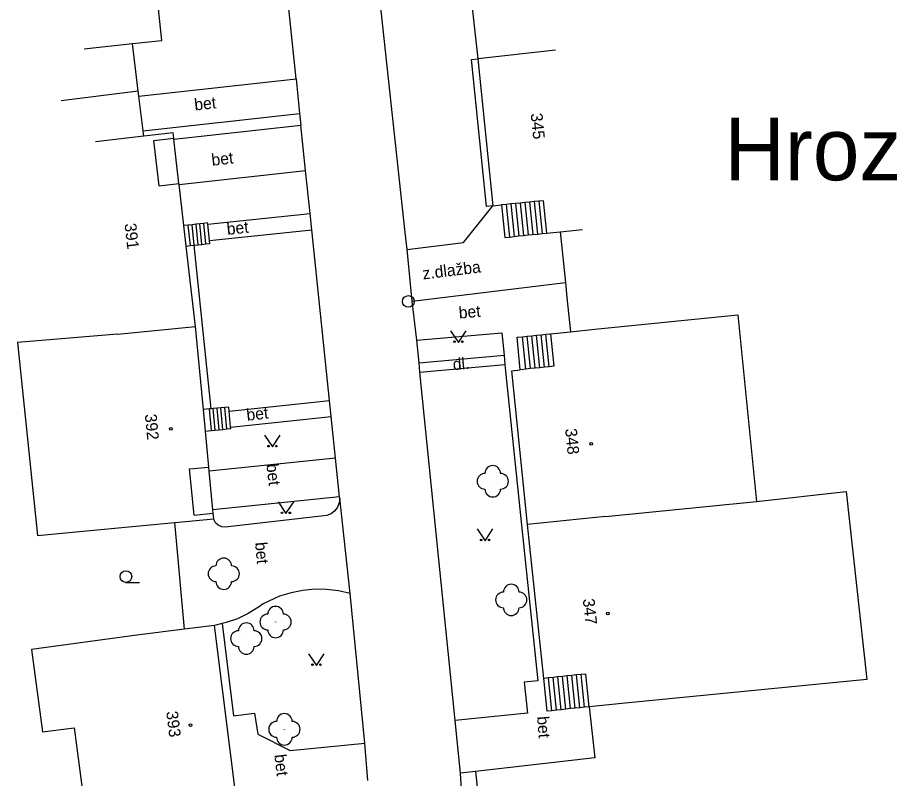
# Model space of a CAD drawing. Extents: x -544674 to -541478, y -1199076 to -1195527.
# Drawn here: x -542502.1 to -542446, y -1198515.8 to -1198467.2 of the extents above; entities that cross this region are included whole.
import ezdxf

# ---------------------------------------------------------------- set-up
doc = ezdxf.new("R2010")
doc.units = 0
for name, color, linetype in [('BUDOVY_MĚŘ', 7, 'Continuous'), ('BUDOVY_NEMĚŘ', 7, 'Continuous'), ('MAP_ZN_BP', 7, 'Continuous'), ('NÁZVY_SÍDEL_JEDNOTKY', 7, 'Continuous'), ('POMOC_POPIS', 7, 'Continuous'), ('ROZHRANÍ_PLOCH', 7, 'Continuous'), ('ZELEŇ', 7, 'Continuous'), ('ZN_BUDOV', 7, 'Continuous'), ('ZN_DOPLŇKOVÉ', 7, 'Continuous'), ('ZN_KULTUR', 7, 'Continuous'), ('Č_POPIS_ORIENT', 7, 'Continuous')]:
    doc.layers.add(name, color=color, linetype=linetype)

msp = doc.modelspace()

# ---------------------------------------------------------------- linework, layer by layer
at = {"layer": 'BUDOVY_MĚŘ'}
for points in [[(-542473.79, -1198460.06), (-542472.71, -1198469.85)], [(-542494.76, -1198468.88), (-542492.88, -1198468.68), (-542493.34, -1198464.41)], [(-542497.85, -1198469.21), (-542494.76, -1198468.88)], [(-542467.74, -1198469.3), (-542472.71, -1198469.85)], [(-542472.71, -1198469.85), (-542471.74, -1198479.24)], [(-542494.04, -1198474.8), (-542497.13, -1198475.15)], [(-542492.12, -1198474.93), (-542492.16, -1198474.58), (-542494.04, -1198474.8)], [(-542492.11, -1198474.99), (-542492.12, -1198474.93)], [(-542491.79, -1198477.81), (-542492.11, -1198474.99)], [(-542491.78, -1198477.88), (-542491.79, -1198477.81)], [(-542491.48, -1198480.5), (-542491.78, -1198477.88)], [(-542471.74, -1198479.24), (-542471.2, -1198479.18)], [(-542471.2, -1198479.18), (-542470.98, -1198481.26), (-542470.68, -1198481.23)], [(-542491.33, -1198481.81), (-542491.48, -1198480.5)], [(-542469.79, -1198481.13), (-542469.49, -1198481.1)], [(-542469.49, -1198481.1), (-542469.19, -1198481.07)], [(-542469.19, -1198481.07), (-542468.89, -1198481.04)], [(-542468.89, -1198481.04), (-542468.59, -1198481.01)], [(-542468.59, -1198481.01), (-542468.29, -1198480.98)], [(-542468.29, -1198480.98), (-542467.44, -1198480.89)], [(-542467.44, -1198480.89), (-542466.01, -1198480.75)], [(-542470.68, -1198481.23), (-542470.38, -1198481.2)], [(-542470.38, -1198481.2), (-542470.08, -1198481.16)], [(-542470.08, -1198481.16), (-542469.79, -1198481.13)], [(-542490.74, -1198486.94), (-542491.33, -1198481.81)], [(-542495.72, -1198487.42), (-542490.74, -1198486.94)], [(-542490.23, -1198492.24), (-542490.74, -1198486.94)], [(-542466.79, -1198487.28), (-542465.23, -1198487.12)], [(-542469.99, -1198489.7), (-542470.2, -1198487.63), (-542469.85, -1198487.59)], [(-542469.85, -1198487.59), (-542469.55, -1198487.56)], [(-542469.55, -1198487.56), (-542469.25, -1198487.53)], [(-542469.25, -1198487.53), (-542468.95, -1198487.5)], [(-542468.95, -1198487.5), (-542468.65, -1198487.47)], [(-542468.65, -1198487.47), (-542468.36, -1198487.44)], [(-542468.36, -1198487.44), (-542468.06, -1198487.41)], [(-542468.06, -1198487.41), (-542467.84, -1198489.48), (-542468.14, -1198489.51)], [(-542468.06, -1198487.41), (-542466.79, -1198487.28)], [(-542468.14, -1198489.51), (-542468.44, -1198489.54)], [(-542469.52, -1198499.58), (-542470.53, -1198489.76), (-542469.99, -1198489.7)], [(-542469.63, -1198489.66), (-542469.99, -1198489.7)], [(-542469.34, -1198489.63), (-542469.63, -1198489.66)], [(-542469.04, -1198489.6), (-542469.34, -1198489.63)], [(-542468.74, -1198489.57), (-542469.04, -1198489.6)], [(-542468.44, -1198489.54), (-542468.74, -1198489.57)], [(-542490.1, -1198493.62), (-542490.23, -1198492.24)], [(-542489.88, -1198495.91), (-542490.1, -1198493.62)], [(-542491.11, -1198496.02), (-542489.88, -1198495.91)], [(-542490.83, -1198498.98), (-542491.11, -1198496.02)], [(-542489.86, -1198496.17), (-542489.88, -1198495.91)], [(-542489.62, -1198498.65), (-542489.86, -1198496.17)], [(-542490.83, -1198498.98), (-542489.6, -1198498.86)], [(-542489.6, -1198498.86), (-542489.62, -1198498.65)], [(-542489.57, -1198499.21), (-542489.6, -1198498.86)], [(-542494.55, -1198499.69), (-542492.06, -1198499.45)], [(-542492.06, -1198499.45), (-542489.57, -1198499.21)], [(-542464.55, -1198499.07), (-542469.52, -1198499.58)], [(-542468.49, -1198509.4), (-542469.52, -1198499.58)], [(-542491.44, -1198506.26), (-542494.48, -1198506.64)], [(-542489.52, -1198506.02), (-542491.44, -1198506.26)], [(-542488.04, -1198517.88), (-542489.52, -1198506.02)], [(-542465.59, -1198511.21), (-542465.8, -1198509.12), (-542466.1, -1198509.15)], [(-542468.19, -1198509.37), (-542468.49, -1198509.4)], [(-542467.97, -1198511.46), (-542468.27, -1198511.49), (-542468.49, -1198509.4)], [(-542467.89, -1198509.34), (-542468.19, -1198509.37)], [(-542467.59, -1198509.3), (-542467.89, -1198509.34)], [(-542467.3, -1198509.27), (-542467.59, -1198509.3)], [(-542467, -1198509.24), (-542467.3, -1198509.27)], [(-542466.7, -1198509.21), (-542467, -1198509.24)], [(-542466.4, -1198509.18), (-542466.7, -1198509.21)], [(-542466.1, -1198509.15), (-542466.4, -1198509.18)], [(-542467.08, -1198511.36), (-542467.38, -1198511.4)], [(-542466.78, -1198511.33), (-542467.08, -1198511.36)], [(-542466.48, -1198511.3), (-542466.78, -1198511.33)], [(-542466.18, -1198511.27), (-542466.48, -1198511.3)], [(-542465.88, -1198511.24), (-542466.18, -1198511.27)], [(-542465.59, -1198511.21), (-542465.88, -1198511.24)], [(-542463.3, -1198510.97), (-542465.59, -1198511.21)], [(-542467.67, -1198511.43), (-542467.97, -1198511.46)], [(-542467.38, -1198511.4), (-542467.67, -1198511.43)]]:
    msp.add_lwpolyline(points, dxfattribs=at)
at = {"layer": 'BUDOVY_NEMĚŘ'}
for points in [[(-542465.23, -1198487.12), (-542456.1, -1198486.2), (-542454.9, -1198498.1)], [(-542495.72, -1198487.42), (-542502.1, -1198487.96), (-542500.82, -1198500.27), (-542494.55, -1198499.69)], [(-542454.9, -1198498.1), (-542449.17, -1198497.47), (-542447.85, -1198509.48), (-542463.3, -1198510.97)], [(-542464.55, -1198499.07), (-542454.9, -1198498.1)], [(-542494.48, -1198506.64), (-542501.21, -1198507.55), (-542500.5, -1198512.82), (-542498.49, -1198512.55), (-542497.58, -1198519.35), (-542493.48, -1198518.56)]]:
    msp.add_lwpolyline(points, dxfattribs=at)
at = {"layer": 'MAP_ZN_BP'}
for radius in [0.375, 0.0005]:
    msp.add_circle((-542477.14, -1198485.34), radius, dxfattribs=at)
at = {"layer": 'ROZHRANÍ_PLOCH'}
for points in [[(-542477.21, -1198482.02), (-542477.35, -1198480.95), (-542479.57, -1198460.28)], [(-542484.3, -1198471.13), (-542485.12, -1198463.37)], [(-542471.74, -1198479.24), (-542472.14, -1198479.28), (-542473.11, -1198469.89), (-542472.71, -1198469.85)], [(-542494.36, -1198472.24), (-542484.3, -1198471.13)], [(-542484.3, -1198471.13), (-542484.09, -1198473.34)], [(-542494.08, -1198474.45), (-542484.09, -1198473.34)], [(-542484.09, -1198473.34), (-542484.01, -1198474.09)], [(-542492.11, -1198474.99), (-542484.01, -1198474.09)], [(-542483.71, -1198476.99), (-542484.01, -1198474.09)], [(-542493.39, -1198475.07), (-542492.12, -1198474.93)], [(-542493.06, -1198477.96), (-542493.39, -1198475.07)], [(-542491.78, -1198477.88), (-542483.71, -1198476.99)], [(-542483.42, -1198479.73), (-542483.71, -1198476.99)], [(-542493.06, -1198477.96), (-542491.79, -1198477.81)], [(-542477.21, -1198482.02), (-542473.62, -1198481.58), (-542471.74, -1198479.24)], [(-542470.89, -1198479.15), (-542471.2, -1198479.18)], [(-542470.6, -1198479.12), (-542470.89, -1198479.15)], [(-542470.89, -1198479.15), (-542470.68, -1198481.23)], [(-542470.3, -1198479.09), (-542470.6, -1198479.12)], [(-542470.6, -1198479.12), (-542470.38, -1198481.2)], [(-542470, -1198479.06), (-542470.3, -1198479.09)], [(-542470.3, -1198479.09), (-542470.08, -1198481.16)], [(-542469.7, -1198479.03), (-542470, -1198479.06)], [(-542470, -1198479.06), (-542469.79, -1198481.13)], [(-542469.4, -1198479), (-542469.7, -1198479.03)], [(-542469.7, -1198479.03), (-542469.49, -1198481.1)], [(-542469.1, -1198478.97), (-542469.4, -1198479)], [(-542469.4, -1198479), (-542469.19, -1198481.07)], [(-542468.81, -1198478.94), (-542469.1, -1198478.97)], [(-542469.1, -1198478.97), (-542468.89, -1198481.04)], [(-542468.29, -1198480.98), (-542468.51, -1198478.91), (-542468.81, -1198478.94)], [(-542468.81, -1198478.94), (-542468.59, -1198481.01)], [(-542489.95, -1198480.41), (-542483.42, -1198479.73)], [(-542483.31, -1198480.77), (-542483.42, -1198479.73)], [(-542491.2, -1198480.47), (-542491.48, -1198480.5)], [(-542490.95, -1198480.45), (-542491.2, -1198480.47)], [(-542491.06, -1198481.78), (-542491.2, -1198480.47)], [(-542490.7, -1198480.42), (-542490.95, -1198480.45)], [(-542490.81, -1198481.75), (-542490.95, -1198480.45)], [(-542490.46, -1198480.39), (-542490.7, -1198480.42)], [(-542490.56, -1198481.73), (-542490.7, -1198480.42)], [(-542490.21, -1198480.36), (-542490.46, -1198480.39)], [(-542490.32, -1198481.7), (-542490.46, -1198480.39)], [(-542489.95, -1198480.41), (-542489.96, -1198480.33), (-542490.21, -1198480.36)], [(-542490.07, -1198481.67), (-542490.21, -1198480.36)], [(-542489.84, -1198481.45), (-542489.95, -1198480.41)], [(-542489.84, -1198481.45), (-542483.31, -1198480.77)], [(-542482.17, -1198491.67), (-542483.31, -1198480.77)], [(-542467.44, -1198480.89), (-542467.11, -1198484.13)], [(-542490.32, -1198481.7), (-542490.07, -1198481.67)], [(-542490.07, -1198481.67), (-542489.82, -1198481.64), (-542489.84, -1198481.45)], [(-542491.33, -1198481.81), (-542491.06, -1198481.78)], [(-542491.06, -1198481.78), (-542490.81, -1198481.75)], [(-542490.81, -1198481.75), (-542490.56, -1198481.73)], [(-542489.74, -1198492.19), (-542490.81, -1198481.75)], [(-542490.56, -1198481.73), (-542490.32, -1198481.7)], [(-542476.9, -1198485.33), (-542477.21, -1198482.02)], [(-542476.9, -1198485.33), (-542467.11, -1198484.13)], [(-542467.11, -1198484.13), (-542467.01, -1198485.09), (-542466.79, -1198487.28)], [(-542476.6, -1198487.82), (-542476.9, -1198485.33)], [(-542476.6, -1198487.82), (-542471.16, -1198487.34), (-542471.03, -1198488.77)], [(-542476.46, -1198489.25), (-542476.6, -1198487.82)], [(-542476.46, -1198489.25), (-542471.03, -1198488.77)], [(-542471.03, -1198488.77), (-542470.97, -1198489.37)], [(-542476.4, -1198489.85), (-542476.46, -1198489.25)], [(-542476.4, -1198489.85), (-542470.97, -1198489.37)], [(-542470.97, -1198489.37), (-542470.93, -1198489.8), (-542469.92, -1198499.62), (-542468.88, -1198509.55), (-542469.74, -1198509.64), (-542469.54, -1198511.62), (-542474.15, -1198512.08)], [(-542474.15, -1198512.08), (-542476.4, -1198489.85)], [(-542488.58, -1198492.35), (-542482.17, -1198491.67)], [(-542482.06, -1198492.68), (-542482.17, -1198491.67)], [(-542488.49, -1198493.36), (-542482.06, -1198492.68)], [(-542481.79, -1198495.34), (-542482.06, -1198492.68)], [(-542481.79, -1198495.34), (-542489.86, -1198496.17)], [(-542481.53, -1198497.82), (-542481.79, -1198495.34)], [(-542481.53, -1198497.82), (-542489.62, -1198498.65)], [(-542481.52, -1198497.89), (-542481.55, -1198498.19), (-542481.66, -1198498.47), (-542481.83, -1198498.71), (-542482.07, -1198498.89), (-542482.34, -1198499), (-542488.83, -1198499.74), (-542489.06, -1198499.72), (-542489.28, -1198499.63), (-542489.45, -1198499.47), (-542489.56, -1198499.26), (-542489.57, -1198499.21)], [(-542481.52, -1198497.89), (-542481.53, -1198497.82)], [(-542480.86, -1198503.98), (-542481.52, -1198497.89)], [(-542480.86, -1198503.98), (-542481.6, -1198503.81), (-542482.36, -1198503.72), (-542483.12, -1198503.71), (-542483.88, -1198503.78), (-542484.63, -1198503.93), (-542485.36, -1198504.15), (-542486.06, -1198504.46), (-542486.41, -1198504.64), (-542486.71, -1198504.86), (-542487.37, -1198505.26), (-542488.06, -1198505.59), (-542488.78, -1198505.84), (-542489.03, -1198505.9)], [(-542479.91, -1198513.53), (-542480.86, -1198503.98)], [(-542489.03, -1198505.9), (-542489.52, -1198506.02)], [(-542489.03, -1198505.9), (-542488.3, -1198511.79), (-542486.96, -1198511.62), (-542486.76, -1198512.95), (-542484.69, -1198514), (-542479.91, -1198513.53)], [(-542465.59, -1198511.21), (-542465.24, -1198514.46), (-542472.86, -1198515.34)], [(-542473.81, -1198515.45), (-542474.15, -1198512.08)], [(-542479.73, -1198515.91), (-542479.91, -1198513.53)], [(-542472.86, -1198515.34), (-542473.81, -1198515.45)], [(-542472.62, -1198534.91), (-542473.81, -1198515.45)]]:
    msp.add_lwpolyline(points, dxfattribs=at)
at = {"layer": 'ZELEŇ'}
for centre in [(-542471.75, -1198496.82), (-542488.93, -1198502.72), (-542470.57, -1198504.39), (-542485.62, -1198505.8), (-542487.49, -1198506.86), (-542485.06, -1198512.65)]:
    msp.add_circle(centre, 0.0005, dxfattribs=at)
for centre, start, end in [((-542471.75, -1198496.32), 0, 180), ((-542472.25, -1198496.82), 90, 270), ((-542471.25, -1198496.82), 270, 90), ((-542471.75, -1198497.32), 180, 360), ((-542488.93, -1198502.22), 0, 180), ((-542489.43, -1198502.72), 90, 270), ((-542488.43, -1198502.72), 270, 90), ((-542488.93, -1198503.22), 180, 360), ((-542470.57, -1198503.89), 0, 180), ((-542471.07, -1198504.39), 90, 270), ((-542470.07, -1198504.39), 270, 90), ((-542485.62, -1198505.3), 0, 180), ((-542470.57, -1198504.89), 180, 360), ((-542486.12, -1198505.8), 90, 270), ((-542485.12, -1198505.8), 270, 90), ((-542487.49, -1198506.36), 0, 180), ((-542485.62, -1198506.3), 180, 360), ((-542487.99, -1198506.86), 90, 270), ((-542486.99, -1198506.86), 270, 90), ((-542487.49, -1198507.36), 180, 360), ((-542485.06, -1198512.15), 0, 180), ((-542485.56, -1198512.65), 90, 270), ((-542484.56, -1198512.65), 270, 90), ((-542485.06, -1198513.15), 180, 360)]:
    msp.add_arc(centre, 0.5, start, end, dxfattribs=at)
at = {"layer": 'ZN_BUDOV'}
for centre in [(-542492.31, -1198493.47), (-542465.46, -1198494.43), (-542464.4, -1198505.26), (-542491.05, -1198512.39)]:
    msp.add_circle(centre, 0.0875, dxfattribs=at)
at = {"layer": 'ZN_DOPLŇKOVÉ'}
for points in [[(-542494.4, -1198471.92), (-542494.76, -1198468.88)], [(-542494.4, -1198471.92), (-542499.31, -1198472.53)], [(-542494.36, -1198472.24), (-542494.4, -1198471.92)], [(-542494.08, -1198474.45), (-542494.36, -1198472.24)], [(-542494.04, -1198474.8), (-542494.08, -1198474.45)], [(-542469.63, -1198489.66), (-542469.85, -1198487.59)], [(-542469.34, -1198489.63), (-542469.55, -1198487.56)], [(-542469.04, -1198489.6), (-542469.25, -1198487.53)], [(-542468.74, -1198489.57), (-542468.95, -1198487.5)], [(-542468.44, -1198489.54), (-542468.65, -1198487.47)], [(-542468.14, -1198489.51), (-542468.36, -1198487.44)], [(-542489.85, -1198492.2), (-542490.23, -1198492.24)], [(-542489.74, -1198492.19), (-542489.85, -1198492.2)], [(-542489.72, -1198493.58), (-542489.85, -1198492.2)], [(-542489.61, -1198492.18), (-542489.74, -1198492.19)], [(-542489.36, -1198492.15), (-542489.61, -1198492.18)], [(-542489.48, -1198493.56), (-542489.61, -1198492.18)], [(-542489.11, -1198492.13), (-542489.36, -1198492.15)], [(-542489.23, -1198493.53), (-542489.36, -1198492.15)], [(-542488.86, -1198492.1), (-542489.11, -1198492.13)], [(-542488.98, -1198493.51), (-542489.11, -1198492.13)], [(-542488.58, -1198492.35), (-542488.61, -1198492.08), (-542488.86, -1198492.1)], [(-542488.73, -1198493.48), (-542488.86, -1198492.1)], [(-542488.49, -1198493.36), (-542488.58, -1198492.35)], [(-542488.73, -1198493.48), (-542488.48, -1198493.46), (-542488.49, -1198493.36)], [(-542490.1, -1198493.62), (-542489.72, -1198493.58)], [(-542489.72, -1198493.58), (-542489.48, -1198493.56)], [(-542489.48, -1198493.56), (-542489.23, -1198493.53)], [(-542489.23, -1198493.53), (-542488.98, -1198493.51)], [(-542488.98, -1198493.51), (-542488.73, -1198493.48)], [(-542491.44, -1198506.26), (-542492.06, -1198499.45)], [(-542467.97, -1198511.46), (-542468.19, -1198509.37)], [(-542467.67, -1198511.43), (-542467.89, -1198509.34)], [(-542467.38, -1198511.4), (-542467.59, -1198509.3)], [(-542467.08, -1198511.36), (-542467.3, -1198509.27)], [(-542466.78, -1198511.33), (-542467, -1198509.24)], [(-542466.48, -1198511.3), (-542466.7, -1198509.21)], [(-542466.18, -1198511.27), (-542466.4, -1198509.18)], [(-542465.88, -1198511.24), (-542466.1, -1198509.15)], [(-542472.86, -1198515.34), (-542472.04, -1198523.01)]]:
    msp.add_lwpolyline(points, dxfattribs=at)
at = {"layer": 'ZN_KULTUR'}
msp.add_line((-542495.18, -1198503.275), (-542494.305, -1198503.275), dxfattribs=at)
for points in [[(-542474.44, -1198487.21), (-542473.94, -1198487.96), (-542473.44, -1198487.21)], [(-542486.32, -1198493.88), (-542485.82, -1198494.63), (-542485.32, -1198493.88)], [(-542485.46, -1198498.13), (-542484.96, -1198498.88), (-542484.46, -1198498.13)], [(-542472.74, -1198499.86), (-542472.24, -1198500.61), (-542471.74, -1198499.86)], [(-542483.51, -1198507.83), (-542483.01, -1198508.58), (-542482.51, -1198507.83)]]:
    msp.add_lwpolyline(points, dxfattribs=at)
for centre, radius in [((-542474.19, -1198487.91), 0.05), ((-542473.69, -1198487.91), 0.05), ((-542486.07, -1198494.58), 0.05), ((-542485.57, -1198494.58), 0.05), ((-542485.21, -1198498.83), 0.05), ((-542484.71, -1198498.83), 0.05), ((-542472.49, -1198500.56), 0.05), ((-542471.99, -1198500.56), 0.05), ((-542495.18, -1198502.9), 0.375), ((-542483.26, -1198508.53), 0.05), ((-542482.76, -1198508.53), 0.05)]:
    msp.add_circle(centre, radius, dxfattribs=at)

# ---------------------------------------------------------------- texts
at = {"layer": 'NÁZVY_SÍDEL_JEDNOTKY'}
msp.add_text('Hroznová Lhota', height=4, dxfattribs=at).set_placement((-542456.95, -1198477.61))
at = {"layer": 'POMOC_POPIS'}
for s, rotation, p in [('bet', 6.32, (-542490.77, -1198473.16)), ('bet', 6.74, (-542489.67, -1198476.69)), ('bet', 6.32, (-542488.7, -1198481.1)), ('z.dlažba', 6.99, (-542476.19, -1198483.94)), ('bet', 5.04, (-542473.89, -1198486.44)), ('dl.', 5.04, (-542474.27, -1198489.73)), ('bet', 6.32, (-542487.44, -1198492.96)), ('bet', 276.74, (-542486.21, -1198495.74)), ('bet', 275.21, (-542486.93, -1198500.73)), ('bet', 274.38, (-542468.92, -1198511.84)), ('bet', 276.74, (-542485.7, -1198514.28))]:
    msp.add_text(s, height=0.75, rotation=rotation, dxfattribs=at).set_placement(p)
at = {"layer": 'Č_POPIS_ORIENT'}
for s, rotation, p in [('345', 275.9, (-542469.33, -1198473.36)), ('391', 276.55, (-542495.27, -1198480.39)), ('392', 275.45, (-542493.97, -1198492.55)), ('348', 275.87, (-542467.13, -1198493.48)), ('347', 275.99, (-542466, -1198504.34)), ('393', 277.11, (-542492.61, -1198511.53))]:
    msp.add_text(s, height=0.75, rotation=rotation, dxfattribs=at).set_placement(p)

doc.saveas('drawing.dxf')
